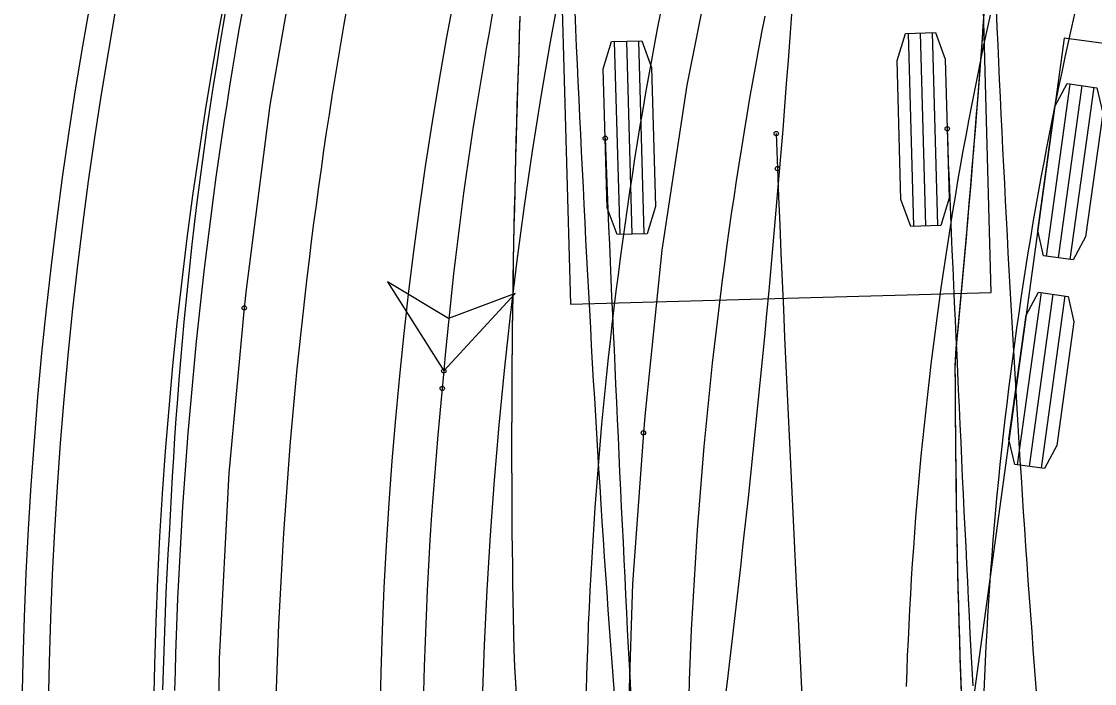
# Model space of a CAD drawing. Extents: x -14 to 1565148, y -25 to 642856.
# Drawn here: x 1564752.49 to 1564772.88, y 636486.78 to 636499.35 of the extents above; entities that cross this region are included whole.
import ezdxf

# ---------------------------------------------------------------- set-up
doc = ezdxf.new("R2010")
doc.units = 0
for name, color, linetype in [('DR_P_Headwall', 7, 'Continuous'), ('GE_P_Alignment_100_Stations', 7, 'Continuous'), ('PV_P_EOP', 7, 'Continuous'), ('PV_X_EOP', 7, 'Continuous'), ('TR_Turning_Path22', 7, 'Continuous'), ('TR_Turning_Path28', 7, 'Continuous'), ('TR_Turning_Path28 - Copy-1', 7, 'Continuous')]:
    doc.layers.add(name, color=color, linetype=linetype)

msp = doc.modelspace()

# ---------------------------------------------------------------- linework, layer by layer
at = {"layer": 'DR_P_Headwall'}
for points in [[(1564770.78, 636499.615), (1564770.757, 636499.285), (1564770.733, 636498.954), (1564770.708, 636498.622), (1564770.683, 636498.289), (1564770.657, 636497.956), (1564770.631, 636497.621), (1564770.605, 636497.285), (1564770.578, 636496.948), (1564770.55, 636496.609), (1564770.522, 636496.27), (1564770.493, 636495.929), (1564770.464, 636495.587), (1564770.434, 636495.243), (1564770.404, 636494.898), (1564770.373, 636494.552), (1564770.341, 636494.204), (1564770.309, 636493.855), (1564770.277, 636493.504), (1564770.243, 636493.151), (1564770.224, 636492.811), (1564770.225, 636492.491), (1564770.227, 636492.171), (1564770.229, 636491.85), (1564770.232, 636491.528), (1564770.235, 636491.206), (1564770.239, 636490.884), (1564770.243, 636490.561), (1564770.248, 636490.237), (1564770.253, 636489.914), (1564770.259, 636489.589), (1564770.265, 636489.264), (1564770.272, 636488.939), (1564770.28, 636488.614), (1564770.288, 636488.287), (1564770.297, 636487.961), (1564770.307, 636487.634), (1564770.317, 636487.307), (1564770.327, 636486.979), (1564770.339, 636486.652)], [(1564770.779, 636499.593), (1564770.755, 636499.261), (1564770.731, 636498.929), (1564770.706, 636498.596), (1564770.681, 636498.262), (1564770.655, 636497.927), (1564770.629, 636497.59), (1564770.602, 636497.253), (1564770.575, 636496.915), (1564770.547, 636496.575), (1564770.519, 636496.234), (1564770.49, 636495.892), (1564770.461, 636495.548), (1564770.431, 636495.203), (1564770.4, 636494.857), (1564770.369, 636494.509), (1564770.337, 636494.16), (1564770.305, 636493.809), (1564770.272, 636493.457), (1564770.239, 636493.102), (1564770.224, 636492.766), (1564770.225, 636492.445), (1564770.227, 636492.123), (1564770.229, 636491.801), (1564770.232, 636491.479), (1564770.235, 636491.155), (1564770.239, 636490.832), (1564770.244, 636490.508), (1564770.248, 636490.184), (1564770.254, 636489.859), (1564770.26, 636489.533), (1564770.266, 636489.208), (1564770.274, 636488.882), (1564770.281, 636488.555), (1564770.29, 636488.228), (1564770.299, 636487.901), (1564770.308, 636487.573), (1564770.319, 636487.245), (1564770.329, 636486.917), (1564770.341, 636486.588)], [(1564761.897, 636486.472), (1564761.879, 636486.783), (1564761.862, 636487.095), (1564761.849, 636487.41), (1564761.841, 636487.729), (1564761.834, 636488.05), (1564761.829, 636488.37), (1564761.824, 636488.691), (1564761.82, 636489.012), (1564761.816, 636489.332), (1564761.813, 636489.653), (1564761.811, 636489.974), (1564761.809, 636490.295), (1564761.807, 636490.616), (1564761.806, 636490.937), (1564761.806, 636491.259), (1564761.806, 636491.581), (1564761.807, 636491.903), (1564761.809, 636492.225), (1564761.811, 636492.548), (1564761.813, 636492.871), (1564761.816, 636493.194), (1564761.819, 636493.518), (1564761.823, 636493.842), (1564761.828, 636494.167), (1564761.833, 636494.493), (1564761.838, 636494.819), (1564761.844, 636495.145), (1564761.851, 636495.472), (1564761.858, 636495.8), (1564761.865, 636496.128), (1564761.873, 636496.457), (1564761.881, 636496.787), (1564761.89, 636497.117), (1564761.899, 636497.448), (1564761.909, 636497.78), (1564761.919, 636498.112), (1564761.93, 636498.446), (1564761.941, 636498.78), (1564761.952, 636499.114), (1564761.964, 636499.45)], [(1564761.897, 636486.483), (1564761.879, 636486.793), (1564761.861, 636487.104), (1564761.848, 636487.417), (1564761.84, 636487.735), (1564761.834, 636488.055), (1564761.829, 636488.374), (1564761.824, 636488.693), (1564761.82, 636489.013), (1564761.816, 636489.332), (1564761.813, 636489.652), (1564761.811, 636489.971), (1564761.809, 636490.291), (1564761.807, 636490.611), (1564761.806, 636490.931), (1564761.806, 636491.251), (1564761.806, 636491.572), (1564761.807, 636491.893), (1564761.809, 636492.214), (1564761.81, 636492.536), (1564761.813, 636492.858), (1564761.816, 636493.18), (1564761.819, 636493.503), (1564761.823, 636493.826), (1564761.827, 636494.15), (1564761.832, 636494.475), (1564761.838, 636494.8), (1564761.844, 636495.126), (1564761.85, 636495.452), (1564761.857, 636495.779), (1564761.864, 636496.107), (1564761.872, 636496.435), (1564761.881, 636496.764), (1564761.889, 636497.094), (1564761.899, 636497.425), (1564761.908, 636497.756), (1564761.919, 636498.088), (1564761.929, 636498.421), (1564761.94, 636498.754), (1564761.951, 636499.088), (1564761.963, 636499.423)]]:
    msp.add_lwpolyline(points, dxfattribs=at)
msp.add_arc((1564504.01, 636518.53), 263.802, 352.33185, 358.4354, dxfattribs=at)
at = {"layer": 'GE_P_Alignment_100_Stations'}
for p, q in [((1564772.301, 636499.036), (1564765.743, 636451.487)), ((1564780.721, 636497.875), (1564772.301, 636499.036)), ((1564771.961, 636494.894), (1564772.412, 636498.163)), ((1564772.188, 636494.863), (1564772.639, 636498.132)), ((1564772.415, 636494.831), (1564772.866, 636498.101)), ((1564771.414, 636490.932), (1564771.865, 636494.201)), ((1564771.641, 636490.9), (1564772.092, 636494.169)), ((1564771.868, 636490.869), (1564772.319, 636494.138))]:
    msp.add_line(p, q, dxfattribs=at)
for points in [[(1564761.885, 636514.76), (1564760.621, 636511.449), (1564759.526, 636508.092), (1564758.59, 636504.688), (1564757.815, 636501.242), (1564757.203, 636497.764), (1564756.756, 636494.261), (1564756.72, 636493.91)], [(1564768.479, 636510.312), (1564767.427, 636507.349), (1564766.516, 636504.316), (1564765.749, 636501.243), (1564765.128, 636498.138), (1564764.654, 636495.006), (1564764.328, 636491.856), (1564764.303, 636491.541)], [(1564755.175, 636486.66), (1564755.184, 636487.028), (1564755.195, 636487.396), (1564755.208, 636487.765), (1564755.222, 636488.133), (1564755.238, 636488.501), (1564755.256, 636488.869), (1564755.275, 636489.237), (1564755.297, 636489.605), (1564755.319, 636489.972), (1564755.339, 636490.34), (1564755.359, 636490.708), (1564755.38, 636491.076), (1564755.403, 636491.444), (1564755.428, 636491.811), (1564755.455, 636492.179), (1564755.483, 636492.546), (1564755.513, 636492.914), (1564755.545, 636493.281), (1564755.579, 636493.648), (1564755.614, 636494.014), (1564755.652, 636494.381), (1564755.691, 636494.748), (1564755.732, 636495.114), (1564755.776, 636495.492), (1564755.821, 636495.87), (1564755.869, 636496.247), (1564755.919, 636496.625), (1564755.97, 636497.002), (1564756.024, 636497.379), (1564756.079, 636497.755), (1564756.137, 636498.132), (1564756.196, 636498.508), (1564756.257, 636498.883), (1564756.32, 636499.259), (1564756.384, 636499.634)], [(1564760.511, 636492.714), (1564761.866, 636494.186), (1564760.6, 636493.71), (1564759.44, 636494.404), (1564760.511, 636492.714)], [(1564756.72, 636493.911), (1564756.427, 636490.771), (1564756.241, 636487.255), (1564756.212, 636483.734), (1564756.339, 636480.216), (1564756.554, 636477.407)], [(1564760.511, 636492.714), (1564760.482, 636492.382)], [(1564764.303, 636491.539), (1564764.097, 636488.674), (1564763.996, 636485.499), (1564764.037, 636482.323), (1564764.219, 636479.152), (1564764.466, 636476.623)]]:
    msp.add_lwpolyline(points, dxfattribs=at)
for points in [[(1564772.471, 636494.824), (1564771.904, 636494.902), (1564771.797, 636495.383), (1564772.122, 636497.737), (1564772.355, 636498.171), (1564772.922, 636498.093), (1564773.03, 636497.612), (1564772.705, 636495.258)], [(1564760.511, 636492.714), (1564761.866, 636494.186), (1564760.6, 636493.71), (1564759.44, 636494.404)], [(1564771.925, 636490.861), (1564771.358, 636490.939), (1564771.25, 636491.421), (1564771.575, 636493.774), (1564771.809, 636494.208), (1564772.375, 636494.13), (1564772.483, 636493.649), (1564772.158, 636491.295)]]:
    msp.add_lwpolyline(points, close=True, dxfattribs=at)
for centre in [(1564756.72, 636493.911), (1564756.72, 636493.91), (1564760.511, 636492.714), (1564760.511, 636492.714), (1564760.482, 636492.382), (1564760.482, 636492.382), (1564764.303, 636491.541), (1564764.303, 636491.539)]:
    msp.add_circle(centre, 0.0417, dxfattribs=at)
for centre, radius, start, end in [((1564831.345, 636486.512), 71.105, 159.07355, 174.99612), ((1564835.491, 636484.834), 75.387, 174.25352, 185.96071)]:
    msp.add_arc(centre, radius, start, end, dxfattribs=at)
at = {"layer": 'PV_P_EOP'}
for radius in [82.5, 82]:
    msp.add_arc((1564834.986, 636485.101), radius, 163.93404, 201.28998, dxfattribs=at)
at = {"layer": 'PV_X_EOP'}
msp.add_arc((1564834.986, 636485.101), 80, 163.93389, 201.28998, dxfattribs=at)
at = {"layer": 'TR_Turning_Path22'}
for p, q in [((1564770.913, 636494.205), (1564770.704, 636501.702)), ((1564762.707, 636501.479), (1564762.916, 636493.982)), ((1564769.44, 636495.461), (1564769.338, 636499.126)), ((1564769.669, 636495.467), (1564769.567, 636499.132)), ((1564769.898, 636495.474), (1564769.796, 636499.139)), ((1564763.859, 636495.305), (1564763.757, 636498.971)), ((1564764.088, 636495.312), (1564763.986, 636498.977)), ((1564764.317, 636495.318), (1564764.215, 636498.983)), ((1564762.916, 636493.982), (1564770.913, 636494.205)), ((1564770.913, 636494.205), (1564770.913, 636494.205))]:
    msp.add_line(p, q, dxfattribs=at)
for points in [[(1564762.998, 636499.541), (1564763.013, 636499.207), (1564763.028, 636498.875), (1564763.044, 636498.542), (1564763.059, 636498.209), (1564763.075, 636497.875), (1564763.091, 636497.542), (1564763.107, 636497.208), (1564763.123, 636496.874), (1564763.139, 636496.54), (1564763.156, 636496.206), (1564763.172, 636495.872), (1564763.189, 636495.538), (1564763.206, 636495.204), (1564763.224, 636494.87), (1564763.241, 636494.535), (1564763.259, 636494.201), (1564763.277, 636493.867), (1564763.296, 636493.532), (1564763.314, 636493.198), (1564763.333, 636492.863), (1564763.352, 636492.529), (1564763.372, 636492.194), (1564763.391, 636491.86), (1564763.411, 636491.525), (1564763.432, 636491.19), (1564763.452, 636490.856), (1564763.473, 636490.521), (1564763.495, 636490.186), (1564763.516, 636489.852), (1564763.538, 636489.517), (1564763.561, 636489.182), (1564763.583, 636488.847), (1564763.606, 636488.513), (1564763.63, 636488.178), (1564763.654, 636487.843), (1564763.678, 636487.508), (1564763.702, 636487.174), (1564763.727, 636486.839), (1564763.753, 636486.504)], [(1564771.005, 636499.569), (1564771.02, 636499.239), (1564771.035, 636498.91), (1564771.051, 636498.58), (1564771.066, 636498.25), (1564771.082, 636497.92), (1564771.097, 636497.59), (1564771.113, 636497.26), (1564771.129, 636496.931), (1564771.146, 636496.601), (1564771.162, 636496.272), (1564771.179, 636495.943), (1564771.196, 636495.614), (1564771.213, 636495.285), (1564771.23, 636494.956), (1564771.248, 636494.627), (1564771.266, 636494.299), (1564771.284, 636493.97), (1564771.302, 636493.642), (1564771.32, 636493.314), (1564771.339, 636492.986), (1564771.358, 636492.658), (1564771.378, 636492.331), (1564771.397, 636492.003), (1564771.417, 636491.676), (1564771.437, 636491.349), (1564771.458, 636491.022), (1564771.479, 636490.695), (1564771.5, 636490.368), (1564771.521, 636490.041), (1564771.543, 636489.715), (1564771.565, 636489.388), (1564771.588, 636489.062), (1564771.61, 636488.736), (1564771.634, 636488.41), (1564771.657, 636488.084), (1564771.681, 636487.759), (1564771.705, 636487.433), (1564771.73, 636487.108), (1564771.755, 636486.783), (1564771.78, 636486.457)], [(1564766.827, 636497.222), (1564766.837, 636496.889), (1564766.849, 636496.556)], [(1564770.076, 636497.313), (1564770.085, 636496.983), (1564770.097, 636496.654), (1564770.111, 636496.329), (1564770.125, 636495.998), (1564770.139, 636495.667), (1564770.153, 636495.336), (1564770.167, 636495.005), (1564770.182, 636494.674), (1564770.196, 636494.343), (1564770.211, 636494.012), (1564770.226, 636493.681), (1564770.241, 636493.35), (1564770.256, 636493.019), (1564770.271, 636492.689), (1564770.286, 636492.358), (1564770.301, 636492.027), (1564770.317, 636491.696), (1564770.332, 636491.365), (1564770.348, 636491.034), (1564770.363, 636490.703), (1564770.379, 636490.373), (1564770.395, 636490.042), (1564770.411, 636489.711), (1564770.427, 636489.38), (1564770.443, 636489.049), (1564770.46, 636488.718), (1564770.476, 636488.388), (1564770.493, 636488.057), (1564770.509, 636487.726), (1564770.526, 636487.395), (1564770.543, 636487.064), (1564770.56, 636486.734)], [(1564763.579, 636497.132), (1564763.588, 636496.795), (1564763.6, 636496.458), (1564763.614, 636496.119), (1564763.628, 636495.786), (1564763.643, 636495.453), (1564763.657, 636495.12), (1564763.671, 636494.787), (1564763.686, 636494.454), (1564763.7, 636494.121), (1564763.715, 636493.788), (1564763.73, 636493.455), (1564763.745, 636493.122), (1564763.76, 636492.79), (1564763.775, 636492.457), (1564763.79, 636492.124), (1564763.806, 636491.791), (1564763.821, 636491.458), (1564763.837, 636491.125), (1564763.852, 636490.792), (1564763.868, 636490.459), (1564763.884, 636490.126), (1564763.9, 636489.793), (1564763.916, 636489.46), (1564763.932, 636489.127), (1564763.949, 636488.795), (1564763.965, 636488.462), (1564763.981, 636488.129), (1564763.998, 636487.796), (1564764.015, 636487.463), (1564764.032, 636487.13), (1564764.049, 636486.797), (1564764.066, 636486.465)]]:
    msp.add_lwpolyline(points, dxfattribs=at)
for points in [[(1564769.955, 636495.475), (1564769.383, 636495.459), (1564769.197, 636495.968), (1564769.123, 636498.607), (1564769.281, 636499.125), (1564769.853, 636499.14), (1564770.039, 636498.632), (1564770.113, 636495.993)], [(1564764.374, 636495.32), (1564763.802, 636495.304), (1564763.616, 636495.812), (1564763.542, 636498.451), (1564763.7, 636498.969), (1564764.272, 636498.985), (1564764.458, 636498.477), (1564764.532, 636495.838)]]:
    msp.add_lwpolyline(points, close=True, dxfattribs=at)
for centre in [(1564766.827, 636497.222), (1564770.076, 636497.313), (1564763.579, 636497.132), (1564766.849, 636496.556), (1564766.849, 636496.556)]:
    msp.add_circle(centre, 0.0417, dxfattribs=at)
msp.add_arc((1565807.83, 636540.104), 1041.892, 182.395523, 184.277468, dxfattribs=at)
at = {"layer": 'TR_Turning_Path28'}
for points in [[(1564756.672, 636499.501), (1564756.612, 636499.157), (1564756.554, 636498.812), (1564756.496, 636498.468), (1564756.44, 636498.123), (1564756.386, 636497.778), (1564756.333, 636497.432), (1564756.281, 636497.087), (1564756.231, 636496.741), (1564756.182, 636496.395), (1564756.135, 636496.049), (1564756.089, 636495.702), (1564756.045, 636495.356), (1564756.001, 636495.009), (1564755.96, 636494.662), (1564755.92, 636494.315), (1564755.881, 636493.968), (1564755.843, 636493.62), (1564755.807, 636493.273), (1564755.773, 636492.925), (1564755.74, 636492.577), (1564755.708, 636492.229), (1564755.678, 636491.881), (1564755.649, 636491.533), (1564755.622, 636491.184), (1564755.596, 636490.836), (1564755.571, 636490.487), (1564755.548, 636490.139), (1564755.527, 636489.79), (1564755.506, 636489.441), (1564755.488, 636489.092), (1564755.47, 636488.743), (1564755.454, 636488.394), (1564755.44, 636488.045), (1564755.427, 636487.696), (1564755.415, 636487.347), (1564755.405, 636486.997), (1564755.397, 636486.648)], [(1564764.634, 636499.553), (1564764.573, 636499.241), (1564764.514, 636498.93), (1564764.456, 636498.618), (1564764.4, 636498.305), (1564764.345, 636497.993), (1564764.29, 636497.68), (1564764.238, 636497.367), (1564764.186, 636497.054), (1564764.136, 636496.74), (1564764.087, 636496.427), (1564764.04, 636496.113), (1564763.993, 636495.799), (1564763.948, 636495.485), (1564763.905, 636495.171), (1564763.862, 636494.856), (1564763.821, 636494.541), (1564763.781, 636494.226), (1564763.743, 636493.911), (1564763.706, 636493.596), (1564763.67, 636493.281), (1564763.635, 636492.965), (1564763.602, 636492.65), (1564763.57, 636492.334), (1564763.539, 636492.018), (1564763.509, 636491.702), (1564763.481, 636491.386), (1564763.454, 636491.07), (1564763.429, 636490.754), (1564763.405, 636490.437), (1564763.382, 636490.121), (1564763.36, 636489.804), (1564763.34, 636489.487), (1564763.321, 636489.17), (1564763.303, 636488.854), (1564763.286, 636488.537), (1564763.271, 636488.22), (1564763.257, 636487.903), (1564763.245, 636487.585), (1564763.234, 636487.268), (1564763.224, 636486.951), (1564763.215, 636486.634)], [(1564770.89, 636499.471), (1564770.828, 636499.185), (1564770.767, 636498.899), (1564770.708, 636498.613), (1564770.649, 636498.327), (1564770.592, 636498.04), (1564770.536, 636497.753), (1564770.481, 636497.466), (1564770.428, 636497.179), (1564770.375, 636496.891), (1564770.324, 636496.604), (1564770.274, 636496.316), (1564770.225, 636496.027), (1564770.177, 636495.739), (1564770.131, 636495.45), (1564770.086, 636495.162), (1564770.042, 636494.873), (1564769.999, 636494.583), (1564769.957, 636494.294), (1564769.917, 636494.004), (1564769.877, 636493.715), (1564769.839, 636493.425), (1564769.802, 636493.135), (1564769.767, 636492.845), (1564769.732, 636492.554), (1564769.699, 636492.264), (1564769.667, 636491.973), (1564769.636, 636491.682), (1564769.606, 636491.392), (1564769.578, 636491.101), (1564769.551, 636490.809), (1564769.525, 636490.518), (1564769.5, 636490.227), (1564769.476, 636489.935), (1564769.454, 636489.644), (1564769.433, 636489.352), (1564769.413, 636489.06), (1564769.394, 636488.768), (1564769.376, 636488.476), (1564769.36, 636488.184), (1564769.345, 636487.892), (1564769.331, 636487.6), (1564769.318, 636487.308), (1564769.307, 636487.016), (1564769.296, 636486.724)]]:
    msp.add_lwpolyline(points, dxfattribs=at)
msp.add_arc((1564840.393, 636484.698), 81.107, 162.2375, 235.00942, dxfattribs=at)
at = {"layer": 'TR_Turning_Path28 - Copy-1'}
for points in [[(1564758.672, 636499.645), (1564758.612, 636499.302), (1564758.553, 636498.959), (1564758.496, 636498.616), (1564758.439, 636498.273), (1564758.384, 636497.93), (1564758.331, 636497.586), (1564758.279, 636497.242), (1564758.228, 636496.898), (1564758.178, 636496.554), (1564758.13, 636496.209), (1564758.083, 636495.865), (1564758.038, 636495.52), (1564757.993, 636495.175), (1564757.95, 636494.83), (1564757.909, 636494.485), (1564757.869, 636494.139), (1564757.83, 636493.793), (1564757.792, 636493.448), (1564757.756, 636493.102), (1564757.721, 636492.756), (1564757.688, 636492.41), (1564757.655, 636492.063), (1564757.624, 636491.717), (1564757.595, 636491.37), (1564757.567, 636491.024), (1564757.54, 636490.677), (1564757.514, 636490.33), (1564757.49, 636489.983), (1564757.467, 636489.636), (1564757.446, 636489.289), (1564757.426, 636488.941), (1564757.407, 636488.594), (1564757.389, 636488.247), (1564757.373, 636487.899), (1564757.358, 636487.552), (1564757.345, 636487.204), (1564757.333, 636486.857), (1564757.322, 636486.509)], [(1564772.503, 636499.524), (1564772.438, 636499.24), (1564772.375, 636498.955), (1564772.313, 636498.671), (1564772.252, 636498.386), (1564772.192, 636498.101), (1564772.133, 636497.816), (1564772.075, 636497.531), (1564772.019, 636497.245), (1564771.964, 636496.96), (1564771.91, 636496.674), (1564771.857, 636496.388), (1564771.805, 636496.102), (1564771.755, 636495.816), (1564771.706, 636495.53), (1564771.657, 636495.244), (1564771.611, 636494.957), (1564771.565, 636494.671), (1564771.52, 636494.384), (1564771.477, 636494.097), (1564771.435, 636493.81), (1564771.394, 636493.524), (1564771.354, 636493.237), (1564771.316, 636492.949), (1564771.278, 636492.662), (1564771.242, 636492.375), (1564771.207, 636492.088), (1564771.173, 636491.8), (1564771.141, 636491.513), (1564771.109, 636491.225), (1564771.079, 636490.938), (1564771.05, 636490.65), (1564771.022, 636490.362), (1564770.996, 636490.075), (1564770.97, 636489.787), (1564770.946, 636489.499), (1564770.923, 636489.211), (1564770.901, 636488.924), (1564770.881, 636488.636), (1564770.861, 636488.348), (1564770.843, 636488.06), (1564770.826, 636487.772), (1564770.811, 636487.484), (1564770.796, 636487.196), (1564770.783, 636486.909), (1564770.771, 636486.621)], [(1564766.608, 636499.453), (1564766.548, 636499.141), (1564766.49, 636498.829), (1564766.433, 636498.517), (1564766.377, 636498.204), (1564766.322, 636497.891), (1564766.269, 636497.578), (1564766.216, 636497.265), (1564766.165, 636496.951), (1564766.116, 636496.638), (1564766.067, 636496.324), (1564766.019, 636496.01), (1564765.973, 636495.696), (1564765.928, 636495.381), (1564765.884, 636495.067), (1564765.842, 636494.752), (1564765.801, 636494.437), (1564765.76, 636494.122), (1564765.722, 636493.807), (1564765.684, 636493.491), (1564765.647, 636493.176), (1564765.612, 636492.86), (1564765.578, 636492.545), (1564765.545, 636492.229), (1564765.514, 636491.913), (1564765.483, 636491.597), (1564765.454, 636491.28), (1564765.426, 636490.964), (1564765.4, 636490.647), (1564765.374, 636490.331), (1564765.35, 636490.014), (1564765.327, 636489.697), (1564765.305, 636489.381), (1564765.284, 636489.064), (1564765.265, 636488.747), (1564765.247, 636488.43), (1564765.23, 636488.113), (1564765.214, 636487.795), (1564765.2, 636487.478), (1564765.187, 636487.161), (1564765.175, 636486.843), (1564765.164, 636486.526)]]:
    msp.add_lwpolyline(points, dxfattribs=at)
msp.add_arc((1564847.314, 636483.896), 86.109, 162.1862, 206.90212, dxfattribs=at)

doc.saveas('drawing.dxf')
